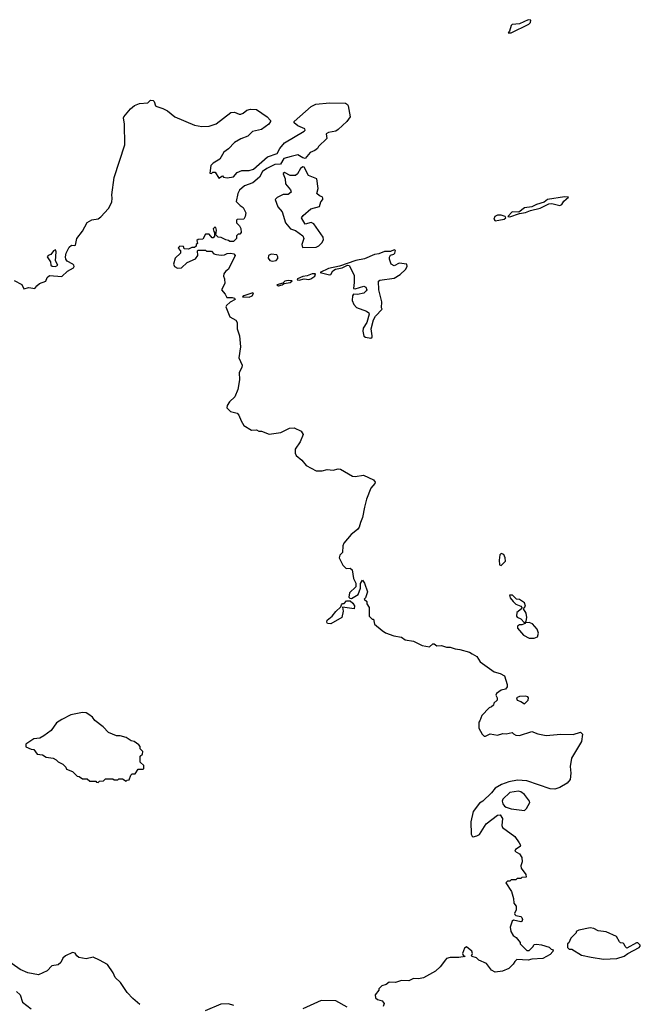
# Model space of a CAD drawing. Extents: x 1862350 to 2057294, y 212041 to 437318.
# Tile 288 of 301: x 2029910 to 2035007, y 377228 to 385312. Entities that reach past the tile are written whole.
import ezdxf

# ---------------------------------------------------------------- set-up
doc = ezdxf.new("R2010")
doc.units = 0

msp = doc.modelspace()

# ---------------------------------------------------------------- linework, layer by layer
at = {"layer": '0CON10XD'}
for points in [[(2033945, 385204.4), (2034091.5, 385275), (2034105, 385287.5), (2034106.3, 385306.4), (2034085, 385311.5), (2034015, 385278), (2033955, 385272.5), (2033945, 385263.8), (2033933.2, 385216.8), (2033922.5, 385205), (2033945, 385204.4)], [(2029865, 383170.6), (2029926.7, 383136.7), (2029945, 383103.3), (2029985, 383112.7), (2030035, 383104.4), (2030052, 383128), (2030074, 383145), (2030123.8, 383165), (2030135, 383193.8), (2030155, 383212), (2030255, 383202), (2030301.9, 383248.1), (2030352.5, 383275), (2030357.5, 383285), (2030353.8, 383295), (2030345.4, 383305.4), (2030300.1, 383330.1), (2030289.2, 383345), (2030286.5, 383365), (2030292.1, 383395), (2030315, 383442.9), (2030335, 383460), (2030363, 383457), (2030368.3, 383461.7), (2030380, 383515), (2030425.8, 383575), (2030464.5, 383645.5), (2030501.3, 383668.7), (2030555, 383677.5), (2030577.7, 383692.3), (2030639.8, 383760.2), (2030665.4, 383814.6), (2030670.6, 383845), (2030667.1, 383875), (2030684.6, 384015), (2030772.9, 384285), (2030771.1, 384455), (2030761.4, 384505), (2030765.8, 384515), (2030819.3, 384580.7), (2030853.8, 384606.2), (2030895, 384624.4), (2030961.4, 384628.6), (2030985, 384650), (2031005, 384647.1), (2031015, 384639.2), (2031025.5, 384605.5), (2031035, 384597.8), (2031085, 384583.5), (2031125, 384563.3), (2031185, 384513.1), (2031346.7, 384446.7), (2031405, 384435.4), (2031465, 384438.2), (2031524.1, 384455.9), (2031645, 384549.4), (2031675, 384551.4), (2031712.5, 384535), (2031725, 384535.7), (2031745, 384544.3), (2031775, 384569.4), (2031805, 384578.1), (2031855.4, 384575.4), (2031943.3, 384515), (2031970, 384485), (2031970, 384475), (2031956.7, 384455), (2031895, 384410), (2031822.5, 384395), (2031783.3, 384355), (2031726.1, 384333.9), (2031675, 384303.8), (2031625, 384250), (2031587.5, 384225), (2031553, 384167), (2031500, 384135), (2031480, 384115), (2031471.7, 384051.7), (2031485, 384050), (2031495, 384060), (2031515, 384060), (2031545, 384010), (2031575, 384030), (2031585, 384020), (2031615, 384012.5), (2031665, 384022.5), (2031695, 384057.5), (2031735, 384072.5), (2031795, 384073.3), (2031830, 384085), (2031945, 384186.7), (2032025, 384212.5), (2032046.2, 384255), (2032085, 384300), (2032245, 384396.7), (2032253.3, 384405), (2032252.5, 384415), (2032195, 384440), (2032163.3, 384465), (2032163.3, 384475), (2032305, 384598.8), (2032341.7, 384618.3), (2032455, 384630), (2032585, 384626), (2032603.3, 384615), (2032608, 384605), (2032624, 384515), (2032595.7, 384475), (2032525, 384408.8), (2032505, 384397.5), (2032445, 384386.7), (2032427.5, 384375), (2032432.5, 384335), (2032365, 384270), (2032356.4, 384253.6), (2032335, 384237.5), (2032295, 384222.5), (2032255, 384173.3), (2032236.4, 384176.4), (2032195, 384201.2), (2032139.3, 384189.3), (2032079.1, 384170.9), (2032052.5, 384125), (2032005, 384122.5), (2031940, 384090), (2031904.5, 384065.5), (2031880.3, 384019.7), (2031825, 383971.2), (2031755, 383948.8), (2031715, 383913.3), (2031702.5, 383885), (2031688.3, 383818.3), (2031720, 383785), (2031745, 383770), (2031767.5, 383725), (2031762.5, 383695), (2031750, 383675), (2031695, 383670), (2031690, 383665), (2031690, 383645), (2031715, 383620), (2031727, 383597), (2031730, 383565), (2031718.3, 383551.7), (2031705, 383550), (2031691.7, 383538.3), (2031690, 383515), (2031665, 383490), (2031635, 383490), (2031625, 383500), (2031603, 383503), (2031565, 383522.5), (2031540, 383525), (2031520, 383545), (2031527.5, 383585), (2031520, 383605), (2031512.5, 383607.5), (2031500, 383595), (2031503, 383573), (2031510, 383565), (2031510, 383535), (2031498.3, 383521.7), (2031491.7, 383521.7), (2031465, 383550), (2031435, 383550), (2031415, 383510), (2031375, 383507.5), (2031365, 383500), (2031370, 383475), (2031360, 383465), (2031358.3, 383451.7), (2031345, 383440), (2031325, 383440), (2031295, 383427.5), (2031261.7, 383431.7), (2031255, 383450), (2031225, 383452.5), (2031217.5, 383445), (2031212.5, 383435), (2031230, 383415), (2031230, 383395), (2031187.5, 383355), (2031172.5, 383305), (2031180, 383285), (2031205, 383272.5), (2031240, 383275), (2031285, 383317.5), (2031353, 383347), (2031372.5, 383375), (2031370, 383415), (2031375, 383420), (2031435, 383420), (2031445, 383410), (2031485, 383410), (2031505, 383390), (2031525, 383383.3), (2031565, 383378.8), (2031592.5, 383382.5), (2031615, 383393.3), (2031645, 383394), (2031669.7, 383389.7), (2031680.6, 383375), (2031625.3, 383264.7), (2031600, 383245), (2031587.1, 383225), (2031584, 383205), (2031593.3, 383183.3), (2031594.6, 383145), (2031567.5, 383095), (2031597.7, 383057.7), (2031610, 383030), (2031655, 383030.8), (2031673.3, 383025), (2031680, 383015), (2031638.5, 382991.5), (2031607.5, 382965), (2031603.8, 382955), (2031635, 382872.9), (2031684.5, 382844.5), (2031695.6, 382825.6), (2031695.5, 382775), (2031715.4, 382715), (2031723.7, 382626.3), (2031709.4, 382535), (2031737.5, 382475), (2031734.3, 382455), (2031711.8, 382415), (2031716.5, 382355), (2031702.7, 382275), (2031676.7, 382215), (2031633.3, 382175), (2031612.5, 382145), (2031610, 382125), (2031642.5, 382095), (2031695, 382080), (2031708.8, 382065), (2031729.2, 382019.2), (2031750.3, 381980.3), (2031815, 381940.5), (2031855, 381943.8), (2031875, 381932.7), (2031895, 381932.7), (2031958.9, 381908.9), (2032055, 381922.9), (2032125, 381959.4), (2032165, 381962), (2032222.5, 381932.5), (2032237.1, 381905), (2032213.6, 381846.4), (2032172.5, 381785), (2032173, 381753), (2032180, 381735), (2032225.8, 381695.8), (2032262.9, 381652.9), (2032345, 381609.2), (2032395, 381608.1), (2032435, 381618), (2032485, 381612.2), (2032525, 381625.5), (2032545, 381622.9), (2032643.3, 381563.3), (2032665, 381561.5), (2032732.4, 381572.4), (2032816.2, 381535), (2032828, 381515), (2032826.2, 381505), (2032794, 381465), (2032757.5, 381375), (2032741.7, 381308.3), (2032726.4, 381223.6), (2032707.5, 381185), (2032697.5, 381145), (2032685, 381127.5), (2032633.3, 381085), (2032572.5, 381015), (2032563, 380993), (2032561.7, 380938.3), (2032540, 380915), (2032532.5, 380895), (2032563, 380833), (2032590, 380805), (2032625, 380810), (2032640, 380795), (2032650, 380725), (2032670, 380685), (2032670, 380655), (2032617.5, 380605), (2032611.7, 380571.7), (2032621.7, 380561.7), (2032635, 380560), (2032688.3, 380591.7), (2032707.5, 380645), (2032708.3, 380681.7), (2032725, 380710), (2032742.5, 380685), (2032767.5, 380615), (2032750, 380565), (2032740, 380555), (2032760, 380535), (2032760, 380515), (2032780, 380485), (2032780, 380415), (2032805, 380390), (2032815, 380390), (2032825, 380350), (2032885.9, 380295.9), (2032915, 380278.8), (2032983.6, 380253.6), (2033045, 380243.3), (2033075, 380221.2), (2033145, 380209.2), (2033215, 380173.3), (2033275, 380162.5), (2033303, 380187), (2033313, 380187), (2033335, 380172.5), (2033375, 380173.3), (2033415, 380159.2), (2033445, 380159.2), (2033485, 380145.8), (2033525, 380141.4), (2033605, 380118), (2033624.5, 380104.5), (2033664.2, 380085), (2033690.5, 380040.5), (2033807.7, 379957.7), (2033855.4, 379945.4), (2033890, 379925), (2033913, 379853), (2033912.5, 379835), (2033900, 379815), (2033865, 379807.5), (2033825, 379780), (2033820, 379765), (2033830, 379745), (2033830, 379725), (2033805, 379700), (2033800, 379685), (2033785, 379670), (2033765, 379662.5), (2033705, 379600), (2033690, 379555), (2033680, 379545), (2033680, 379495), (2033707, 379447), (2033725, 379430), (2033735, 379430), (2033775, 379447.5), (2033835, 379437.5), (2033878.3, 379451.7), (2033905, 379450), (2033955, 379460), (2033965, 379447.5), (2033985, 379437.5), (2034013.6, 379436.4), (2034115, 379467.5), (2034165, 379447.5), (2034233.9, 379433.9), (2034355, 379445.8), (2034455.7, 379444.3), (2034515, 379462.5), (2034532.5, 379445), (2034522.5, 379385), (2034441.4, 379248.5), (2034430.5, 379180.5), (2034436.6, 379125), (2034430.9, 379075), (2034406, 379044), (2034345, 379009.4), (2034305, 378995.7), (2034265, 378997.5), (2034075, 379063.8), (2033998.3, 379068.3), (2033925.9, 379054.1), (2033866.1, 379033.9), (2033815, 379003.3), (2033785, 378963.3), (2033713, 378897), (2033685, 378880), (2033635, 378810), (2033616, 378725), (2033616.4, 378626.4), (2033625, 378607.5), (2033635, 378603.3), (2033665, 378611.2), (2033685, 378623.3), (2033740, 378710), (2033835, 378781.2), (2033855, 378784), (2033874.2, 378755), (2033870, 378695), (2033875, 378678.8), (2033977.5, 378605), (2034012.5, 378555), (2034022.5, 378535), (2034020, 378525), (2033980.4, 378499.5), (2033976.7, 378485), (2034015, 378462.5), (2034033, 378433)], [(2032231.2, 383441.2), (2032345, 383444.4), (2032365.4, 383454.6), (2032390.7, 383479.3), (2032404.3, 383505), (2032402.9, 383525), (2032325, 383636.7), (2032305, 383645.4), (2032255, 383634), (2032224.2, 383685), (2032237.5, 383705), (2032302.2, 383757.8), (2032372.1, 383777.9), (2032382.5, 383817.5), (2032400, 383835), (2032400.8, 383845), (2032395, 383856.2), (2032372.5, 383865), (2032350, 383885), (2032360.8, 383925), (2032350, 384005), (2032282.3, 384032.3), (2032245, 384102), (2032235, 384102.5), (2032215, 384088.6), (2032190.9, 384045), (2032175, 384031.2), (2032131.3, 384031.3), (2032085, 384056.2), (2032075, 384050), (2032072.5, 384045), (2032091.2, 384005), (2032092.5, 383965), (2032133.3, 383915), (2032140, 383895), (2032115, 383876), (2032075, 383876.5), (2032025, 383852.2), (2032009.2, 383835), (2032030, 383775), (2032066.7, 383735), (2032093.9, 383643.9), (2032133.6, 383593.6), (2032175, 383581.2), (2032235, 383536.7), (2032242.5, 383515), (2032227.1, 383465), (2032231.2, 383441.2)], [(2033935, 383692.2), (2034015, 383720), (2034065, 383728.1), (2034105, 383744.5), (2034185, 383764.5), (2034255, 383800.5), (2034281.2, 383801.2), (2034345, 383785.5), (2034361.4, 383795), (2034378.3, 383821.7), (2034417.5, 383855), (2034385, 383858), (2034245, 383834.4), (2034216.5, 383813.5), (2034154.7, 383795.3), (2034115.7, 383774.3), (2034055, 383766.8), (2034007.7, 383732.3), (2033955, 383734.2), (2033917.5, 383695), (2033935, 383692.2)], [(2033815, 383661.4), (2033845, 383664.7), (2033888.8, 383675), (2033903.3, 383685), (2033897.5, 383695), (2033865, 383708.1), (2033835, 383707.1), (2033811.2, 383695), (2033804, 383675), (2033815, 383661.4)], [(2030205, 383284.2), (2030223.3, 383295), (2030203.1, 383333.1), (2030209.4, 383405), (2030205, 383423.3), (2030186.7, 383415), (2030166.2, 383385), (2030145, 383376.5), (2030134.6, 383365), (2030163.6, 383325), (2030166.7, 383295), (2030177.5, 383287.5), (2030205, 383284.2)], [(2031985, 383330.5), (2032015, 383334.4), (2032030, 383350), (2032030.6, 383365), (2032021.1, 383381.1), (2031975, 383387.5), (2031953.1, 383376.9), (2031949.5, 383355), (2031964, 383335), (2031985, 383330.5)], [(2032795, 382696.7), (2032803.3, 382705), (2032803.9, 382716.1), (2032796.9, 382775), (2032815, 382847.5), (2032831.2, 382878.8), (2032887.5, 382935), (2032882.5, 382945), (2032883.3, 382995), (2032860, 383095), (2032857.5, 383165), (2032867, 383173), (2032985, 383188.8), (2033035, 383220), (2033079.7, 383260.3), (2033091.2, 383285), (2033088.8, 383305), (2033025, 383312.5), (2032985, 383292), (2032960, 383305), (2032946.7, 383345), (2032947, 383363), (2032955, 383377.5), (2032983.3, 383386.7), (2032990, 383395), (2032996.4, 383416.4), (2032985, 383421.2), (2032955, 383407.5), (2032905, 383409.2), (2032859.9, 383390.1), (2032823.3, 383385), (2032741.3, 383348.7), (2032670, 383335), (2032535, 383288.5), (2032445, 383268.5), (2032377.5, 383235), (2032455, 383216.7), (2032465, 383220), (2032481.1, 383248.9), (2032503.9, 383263.9), (2032557.5, 383275), (2032603, 383297), (2032615, 383294), (2032657.5, 383215), (2032657.5, 383155), (2032650, 383105), (2032665, 383102.5), (2032735, 383123.3), (2032752.5, 383115), (2032760, 383095), (2032756.7, 383085), (2032735, 383066.7), (2032685, 383056), (2032650.7, 383059.3), (2032644, 383045), (2032641.4, 383005), (2032655, 382973.8), (2032675, 382950), (2032757.9, 382917.9), (2032776.7, 382905), (2032778.8, 382895), (2032760, 382825), (2032729.7, 382780.3), (2032727.1, 382755), (2032735, 382713.3), (2032750, 382705), (2032795, 382696.7)], [(2032205, 383174.5), (2032245, 383184), (2032285, 383180), (2032300, 383185), (2032332.5, 383205), (2032340, 383225), (2032312.5, 383225), (2032271.2, 383208.8), (2032235, 383203.3), (2032192.5, 383185), (2032190, 383175), (2032205, 383174.5)], [(2032035, 383127.5), (2032065, 383134), (2032083, 383147), (2032132.5, 383155), (2032147, 383167), (2032115, 383171.2), (2032087.5, 383165), (2032071.7, 383148.3), (2032022.5, 383135), (2032035, 383127.5)], [(2031795, 383034.3), (2031820, 383045), (2031830, 383065), (2031825, 383070), (2031750, 383045), (2031740, 383035), (2031795, 383034.3)], [(2033865, 380830), (2033900, 380865), (2033897.5, 380895), (2033885, 380920), (2033865, 380930), (2033853, 380917), (2033847.5, 380875), (2033850, 380835), (2033865, 380830)], [(2034055, 380360), (2034070, 380375), (2034074, 380405), (2034068.8, 380438.8), (2034047.5, 380475), (2034063, 380497), (2034056.2, 380525), (2034015, 380552.5), (2033990, 380555), (2033956.1, 380586.1), (2033931.7, 380588.3), (2033937.5, 380565), (2033963.8, 380535), (2033985, 380514.2), (2034025.8, 380495.8), (2034032.5, 380485), (2034030, 380475), (2033993.8, 380445), (2033991.2, 380415), (2033996.4, 380406.4), (2034025, 380393.8), (2034055, 380360)], [(2032465, 380351.5), (2032438, 380355), (2032431.4, 380365), (2032435, 380383.3), (2032475.7, 380414.3), (2032505, 380453.3), (2032548.3, 380491.7), (2032551.7, 380508.3), (2032561.7, 380518.3), (2032575, 380520), (2032595, 380540), (2032625, 380540), (2032645, 380522.5), (2032658.3, 380498.3), (2032655.8, 380474.2), (2032561.7, 380488.3), (2032567, 380457), (2032556, 380404), (2032465, 380351.5)], [(2034095, 380232.9), (2034135, 380234.2), (2034163.3, 380245), (2034171.2, 380275), (2034158.8, 380308.8), (2034120.7, 380350.7), (2034095, 380362.5), (2034060, 380360), (2034060, 380355), (2034035, 380342.5), (2034015, 380342.5), (2033997.5, 380332.5), (2033998.8, 380315), (2034047.7, 380257.7), (2034095, 380232.9)], [(2034055, 379694), (2034085.4, 379725), (2034089.6, 379745), (2034083.8, 379753.8), (2034065, 379758.5), (2034015, 379754.2), (2033991.2, 379745), (2033994.4, 379724.4), (2034025.5, 379715.5), (2034055, 379694)], [(2030555, 379050), (2030565, 379060), (2030598.3, 379061.7), (2030615, 379080), (2030675, 379080), (2030685, 379070), (2030715, 379070), (2030725, 379080), (2030755, 379080), (2030785, 379060), (2030791.7, 379068.3), (2030808.3, 379071.7), (2030821.7, 379108.3), (2030835, 379120), (2030858.3, 379121.7), (2030881.7, 379158.3), (2030925, 379160), (2030930, 379165), (2030928.3, 379188.3), (2030900, 379215), (2030900, 379265), (2030918.3, 379281.7), (2030920, 379305), (2030900, 379325), (2030900, 379345), (2030888.3, 379358.3), (2030850, 379385), (2030825, 379392.5), (2030785, 379417.5), (2030735, 379432.5), (2030705, 379432.5), (2030639.3, 379459.3), (2030595, 379507.5), (2030527, 379557), (2030507.5, 379585), (2030478.3, 379608.3), (2030455, 379620), (2030425, 379623.3), (2030330, 379605), (2030255, 379567.5), (2030211.7, 379538.3), (2030167.5, 379475), (2030108.3, 379431.7), (2030075, 379413.3), (2030025, 379407.5), (2029960, 379365), (2029961.7, 379341.7), (2030003, 379323), (2030025, 379320), (2030053, 379283), (2030097, 379277), (2030128.3, 379258.3), (2030185, 379250), (2030210, 379235), (2030225, 379220), (2030265, 379200), (2030290, 379175), (2030295, 379160), (2030345, 379140), (2030381.7, 379101.7), (2030398.3, 379098.3), (2030425, 379080), (2030465, 379080), (2030485, 379060), (2030535, 379060), (2030541.7, 379051.7), (2030555, 379050)], [(2034055, 378820), (2034072, 378835), (2034098.8, 378885), (2034098, 378895), (2034055, 378952), (2034025, 378974), (2034005, 378978), (2033935, 378967.5), (2033877.8, 378912.2), (2033873.3, 378895), (2033878.5, 378875), (2033890.6, 378855), (2033905, 378845.5), (2033945, 378832.1), (2034055, 378820)], [(2034033, 378433), (2034037, 378397), (2034026, 378365), (2034027.3, 378347.3), (2034067.5, 378295), (2034068.3, 378271.7), (2034035, 378270), (2034025, 378260), (2033995, 378260), (2033985, 378250), (2033945, 378250), (2033935, 378240), (2033915, 378240), (2033902.5, 378225), (2033950, 378155), (2033966.4, 378096.4), (2033968.3, 378058.3), (2033987.5, 378035), (2033986.7, 378005), (2033973.3, 377975), (2033976.7, 377965), (2033985, 377956.7), (2034025, 377948.8), (2034035, 377940), (2034039.4, 377925), (2034035, 377908.8), (2034025, 377904.2), (2033965, 377920), (2033955, 377910), (2033938.3, 377861.7), (2033942.5, 377825), (2033963.6, 377793.6), (2033986.4, 377776.4), (2034020, 377735), (2034020, 377725), (2034075, 377670), (2034095, 377670), (2034125, 377700), (2034135, 377720), (2034155, 377722.5), (2034195, 377717.5), (2034257, 377697), (2034275, 377680), (2034290, 377675), (2034288.3, 377661.7), (2034265, 377637.5), (2034206.4, 377603.6), (2034115, 377600), (2034085, 377590), (2033993, 377597), (2033975, 377580), (2033963, 377557), (2033927, 377523), (2033875, 377500), (2033815, 377492.5), (2033785, 377507.5), (2033743, 377563), (2033681.7, 377591.7), (2033660.7, 377610.7), (2033625, 377620), (2033620, 377625), (2033627.5, 377645), (2033622.5, 377665), (2033579.3, 377699.3), (2033561.7, 377688.3), (2033546.7, 377646.7), (2033550.7, 377630.7), (2033568.3, 377621.7), (2033517, 377613), (2033445, 377612.5), (2033416.1, 377603.9), (2033406, 377594), (2033363, 377537), (2033325, 377500), (2033225, 377446.7), (2033185, 377437.5), (2033145, 377440), (2033105, 377420), (2033045, 377422.5), (2032995, 377407.5), (2032945, 377410), (2032918.3, 377391.7), (2032885, 377380), (2032860, 377355), (2032860, 377345), (2032830, 377305), (2032831.7, 377281.7), (2032848.3, 377268.3), (2032886.1, 377256.1), (2032902.5, 377235), (2032895, 377210)], [(2034705, 377600), (2034815, 377604), (2034875, 377623.3), (2034904.2, 377645.8), (2034996.7, 377695), (2035006.7, 377705), (2035006.2, 377715), (2034985, 377733.8), (2034975, 377733.3), (2034895, 377690), (2034881.7, 377701.7), (2034873, 377723), (2034865, 377730), (2034845, 377732.5), (2034835, 377742.5), (2034810, 377785), (2034725, 377824.2), (2034660.7, 377830.7), (2034625, 377850), (2034595, 377857.5), (2034503, 377837), (2034480, 377825), (2034480, 377815), (2034435, 377770), (2034418.3, 377731.7), (2034410, 377725), (2034410, 377695), (2034421.7, 377681.7), (2034445, 377680), (2034525, 377632.5), (2034604.1, 377614.1), (2034705, 377600)], [(2030897.3, 377227.3), (2030838.8, 377275), (2030794, 377325), (2030738.3, 377408.3), (2030695, 377448.8), (2030676.6, 377486.6), (2030630, 377555), (2030565, 377591.4), (2030514.5, 377614.5), (2030455, 377602.5), (2030395, 377613.2), (2030378.9, 377625), (2030365, 377647.8), (2030345, 377654.6), (2030285, 377627.5), (2030263.6, 377606.4), (2030247.7, 377572.3), (2030227.2, 377552.8), (2030175, 377543.1), (2030135, 377504), (2030065, 377470), (2029975.9, 377485.9), (2029912.9, 377512.9), (2029755.8, 377625)], [(2029885, 377333.5), (2029912.7, 377305), (2029932.5, 377245), (2030005, 377191.2)], [(2032600, 377205), (2032505, 377257.5), (2032385, 377260), (2032235, 377190)], [(2031667.3, 377217.3), (2031625, 377233.3), (2031560.7, 377229.3), (2031433.3, 377175)]]:
    msp.add_lwpolyline(points, dxfattribs=at)

doc.saveas('drawing.dxf')
